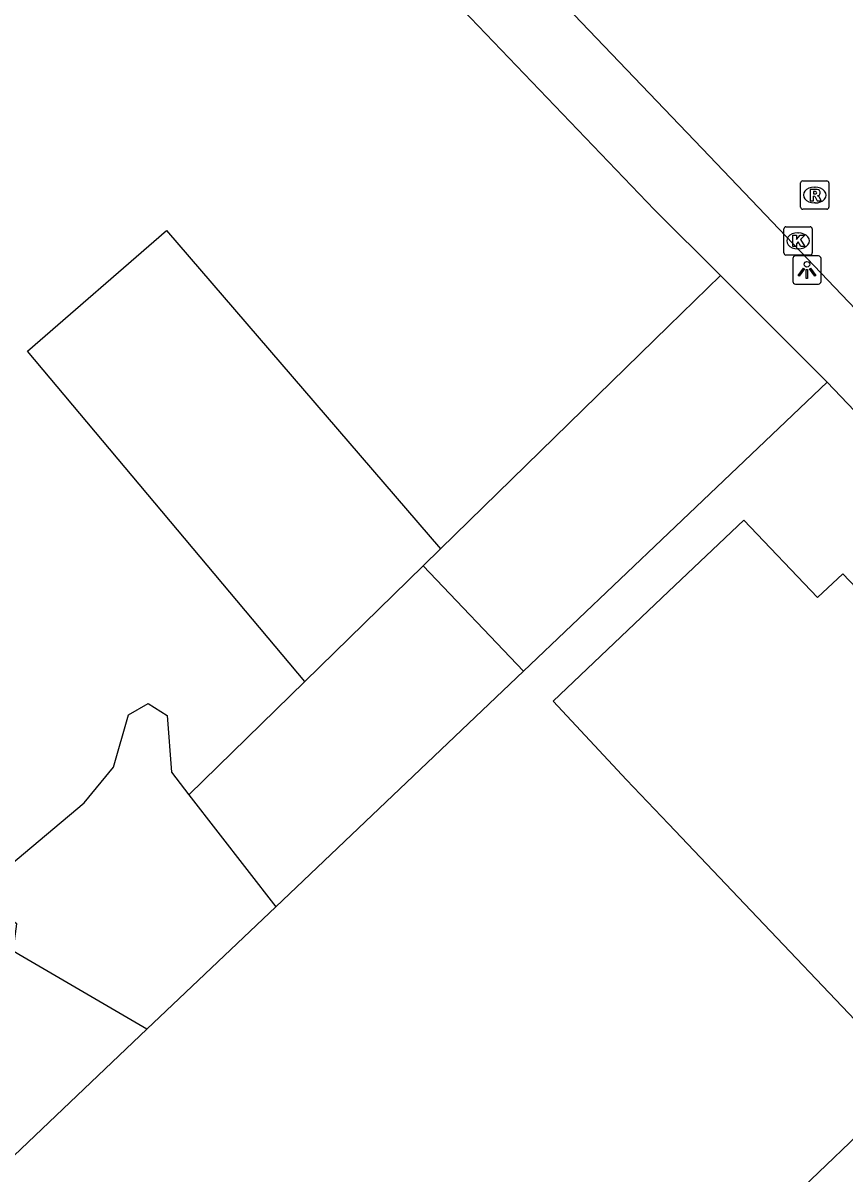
# Model space of a CAD drawing. Extents: x 159353 to 160616, y 385893 to 387321.
# Drawn here: x 159977.22 to 160006.23, y 386345.32 to 386385.93 of the extents above; entities that cross this region are included whole.
import ezdxf

# ---------------------------------------------------------------- set-up
doc = ezdxf.new("R2010")
doc.units = 0
for name, color, linetype in [('IMGEO_Groenvoorziening', 7, 'Continuous'), ('IMGEO_Kolk', 7, 'Continuous'), ('IMGEO_Lichtpunt', 7, 'Continuous'), ('IMGEO_Pand', 7, 'Continuous'), ('IMGEO_Rijbaan_lokaal_open', 7, 'Continuous'), ('IMGEO_Rioolput', 7, 'Continuous'), ('IMGEO_Voetpad_open', 7, 'Continuous')]:
    doc.layers.add(name, color=color, linetype=linetype)

msp = doc.modelspace()

# ---------------------------------------------------------------- linework, layer by layer
at = {"layer": 'IMGEO_Groenvoorziening'}
for points in [[(159987.165, 386362.681), (159977.373, 386374.351), (159982.282, 386378.611), (159991.953, 386367.361)], [(160001.836, 386377.018), (160000, 386375.225), (159991.953, 386367.361)], [(159994.88, 386363.044), (160000, 386367.916), (160005.608, 386373.252)], [(159991.953, 386367.361), (159991.343, 386366.765)], [(159987.165, 386362.681), (159991.343, 386366.765)], [(159991.343, 386366.765), (159994.88, 386363.044)], [(159986.136, 386354.724), (159994.88, 386363.044)], [(159983.072, 386358.682), (159987.165, 386362.681)], [(159977.212, 386352.956), (159976.863, 386353.16), (159976.995, 386354.12), (159976.234, 386354.617), (159976.185, 386355.722), (159979.379, 386358.392), (159980.405, 386359.651), (159980.935, 386361.505), (159981.63, 386361.903), (159982.3, 386361.481), (159982.458, 386359.476), (159983.072, 386358.682)], [(159983.072, 386358.682), (159986.136, 386354.724)], [(159986.136, 386354.724), (159981.592, 386350.4)], [(159981.592, 386350.4), (159977.212, 386352.956)], [(159981.592, 386350.4), (159969.725, 386339.108), (160000, 386307.714), (160003.914, 386303.655), (160010.647, 386301.908)]]:
    msp.add_lwpolyline(points, dxfattribs=at)
at = {"layer": 'IMGEO_Kolk'}
for p, q in [((160004.076, 386377.814), (160004.076, 386378.666)), ((160004.151, 386378.74), (160005.003, 386378.74)), ((160004.564, 386378.52), (160004.589, 386378.52)), ((160005.077, 386378.666), (160005.077, 386377.814)), ((160005.003, 386377.74), (160004.151, 386377.74)), ((160004.587, 386377.96), (160004.562, 386377.96))]:
    msp.add_line(p, q, dxfattribs=at)
for points in [[(160004.076, 386377.814), (160004.076, 386378.666)], [(160004.151, 386378.74), (160005.003, 386378.74)], [(160005.077, 386378.666), (160005.077, 386377.814)], [(160004.397, 386378.44), (160004.52, 386378.44), (160004.52, 386378.289), (160004.65, 386378.44), (160004.814, 386378.44), (160004.668, 386378.289), (160004.821, 386378.04), (160004.669, 386378.04), (160004.584, 386378.204), (160004.52, 386378.137), (160004.52, 386378.04), (160004.397, 386378.04), (160004.397, 386378.44)], [(160005.003, 386377.74), (160004.151, 386377.74)]]:
    msp.add_lwpolyline(points, dxfattribs=at)
for centre, start, end in [((160004.153, 386378.664), 91.552, 178.448), ((160004.153, 386378.664), 91.552, 178.448), ((160005.001, 386378.664), 1.552, 88.448), ((160005.001, 386378.664), 1.552, 88.448), ((160004.153, 386377.816), 181.552, 268.448), ((160004.153, 386377.816), 181.552, 268.448), ((160005.001, 386377.816), 271.552, 358.448), ((160005.001, 386377.816), 271.552, 358.448)]:
    msp.add_arc(centre, 0.0765, start, end, dxfattribs=at)
for centre, major_axis, ratio, start_param, end_param in [((160004.563, 386378.24), (-0.387, 0.002), 0.722429, 4.712389, 7.853982), ((160004.588, 386378.24), (-0.39, 0.002), 0.717154, 1.570796, 4.712389)]:
    msp.add_ellipse(centre, major_axis=major_axis, ratio=ratio, start_param=start_param, end_param=end_param, dxfattribs=at)
at = {"layer": 'IMGEO_Lichtpunt'}
for p, q in [((160005.294, 386377.71), (160004.486, 386377.71)), ((160005.294, 386377.71), (160004.486, 386377.71)), ((160004.392, 386377.615), (160004.392, 386376.808)), ((160004.392, 386377.615), (160004.392, 386376.808)), ((160005.388, 386376.808), (160005.388, 386377.615)), ((160005.388, 386376.808), (160005.388, 386377.615)), ((160004.486, 386376.714), (160005.294, 386376.714)), ((160004.486, 386376.714), (160005.294, 386376.714))]:
    msp.add_line(p, q, dxfattribs=at)
for points in [[(160004.766, 386377.279), (160004.805, 386377.251), (160004.617, 386376.989), (160004.579, 386377.016), (160004.766, 386377.279)], [(160004.978, 386377.251), (160005.016, 386377.278), (160005.203, 386377.016), (160005.164, 386376.988), (160004.978, 386377.251)], [(160004.868, 386377.231), (160004.915, 386377.231), (160004.915, 386376.909), (160004.868, 386376.909), (160004.868, 386377.231)]]:
    msp.add_lwpolyline(points, dxfattribs=at)
msp.add_circle((160004.891, 386377.413), 0.0994, dxfattribs=at)
for centre, start, end in [((160004.486, 386377.615), 90, 180), ((160004.486, 386377.615), 90, 180), ((160005.294, 386377.615), 0, 90), ((160005.294, 386377.615), 0, 90), ((160004.486, 386376.808), 180, 270), ((160004.486, 386376.808), 180, 270), ((160005.294, 386376.808), 270, 0), ((160005.294, 386376.808), 270, 360)]:
    msp.add_arc(centre, 0.0946, start, end, dxfattribs=at)
at = {"layer": 'IMGEO_Pand'}
msp.add_lwpolyline([(160009.506, 386363.381), (160009.315, 386363.18), (160006.155, 386366.478), (160005.265, 386365.651), (160002.659, 386368.379), (160000, 386365.853), (159995.928, 386361.984), (159998.525, 386359.21), (160000, 386357.657), (160003.147, 386354.345), (160006.591, 386350.721), (160010.7, 386354.669), (160010.404, 386354.98), (160014.13, 386358.541), (160009.506, 386363.381)], dxfattribs=at)
at = {"layer": 'IMGEO_Rijbaan_lokaal_open'}
for points in [[(160007.837, 386374.531), (160001.445, 386381.234), (159991.089, 386392.074)], [(160015.888, 386332.085), (160004.2, 386344.296), (160007.767, 386347.701)]]:
    msp.add_lwpolyline(points, dxfattribs=at)
at = {"layer": 'IMGEO_Rioolput'}
for p, q in [((160004.665, 386379.433), (160004.665, 386380.285)), ((160004.74, 386380.359), (160005.592, 386380.359)), ((160005.153, 386380.139), (160005.178, 386380.139)), ((160005.666, 386380.285), (160005.666, 386379.433)), ((160005.592, 386379.359), (160004.74, 386379.359)), ((160005.176, 386379.579), (160005.151, 386379.579))]:
    msp.add_line(p, q, dxfattribs=at)
for points in [[(160004.665, 386379.433), (160004.665, 386380.285)], [(160004.74, 386380.359), (160005.592, 386380.359)], [(160005.666, 386380.285), (160005.666, 386379.433)], [(160005.254, 386380.057), (160005.002, 386380.059), (160005.002, 386379.659)], [(160005.002, 386379.659), (160005.126, 386379.659), (160005.126, 386379.821), (160005.137, 386379.821)], [(160005.18, 386379.978), (160005.126, 386379.978), (160005.126, 386379.897)], [(160005.126, 386379.897), (160005.178, 386379.897)], [(160005.184, 386379.792), (160005.255, 386379.659), (160005.395, 386379.659), (160005.33, 386379.785)], [(160005.592, 386379.359), (160004.74, 386379.359)]]:
    msp.add_lwpolyline(points, dxfattribs=at)
for centre, radius, start, end in [((160004.742, 386380.283), 0.0765, 91.552, 178.448), ((160004.742, 386380.283), 0.0765, 91.552, 178.448), ((160005.59, 386380.283), 0.0765, 1.552, 88.448), ((160005.59, 386380.283), 0.0765, 1.552, 88.448), ((160005.136, 386379.768), 0.0533, 26.0293, 88.6989), ((160005.162, 386380.086), 0.19, 274.7715, 282.9687), ((160005.186, 386379.882), 0.0964, 77.0061, 93.1865), ((160005.2, 386379.939), 0.0378, 276.6634, 79.6772), ((160005.253, 386379.947), 0.109, 350.3612, 89.416), ((160005.251, 386379.947), 0.112, 277.5842, 350.9817), ((160005.235, 386379.732), 0.108, 29.5134, 73.7905), ((160004.742, 386379.435), 0.0765, 181.552, 268.448), ((160004.742, 386379.435), 0.0765, 181.552, 268.448), ((160005.59, 386379.435), 0.0765, 271.552, 358.448), ((160005.59, 386379.435), 0.0765, 271.552, 358.448)]:
    msp.add_arc(centre, radius, start, end, dxfattribs=at)
for centre, major_axis, ratio, start_param, end_param in [((160005.152, 386379.859), (-0.387, 0.002), 0.722429, 4.712389, 7.853982), ((160005.177, 386379.859), (-0.39, 0.002), 0.717154, 1.570796, 4.712389)]:
    msp.add_ellipse(centre, major_axis=major_axis, ratio=ratio, start_param=start_param, end_param=end_param, dxfattribs=at)
at = {"layer": 'IMGEO_Voetpad_open'}
for points in [[(159976.557, 386403.258), (159983.93, 386395.568), (159990.309, 386388.95), (159999.514, 386379.336), (160001.836, 386377.018)], [(160001.836, 386377.018), (160005.608, 386373.252)], [(160005.608, 386373.252), (160019.381, 386358.79)]]:
    msp.add_lwpolyline(points, dxfattribs=at)

doc.saveas('drawing.dxf')
